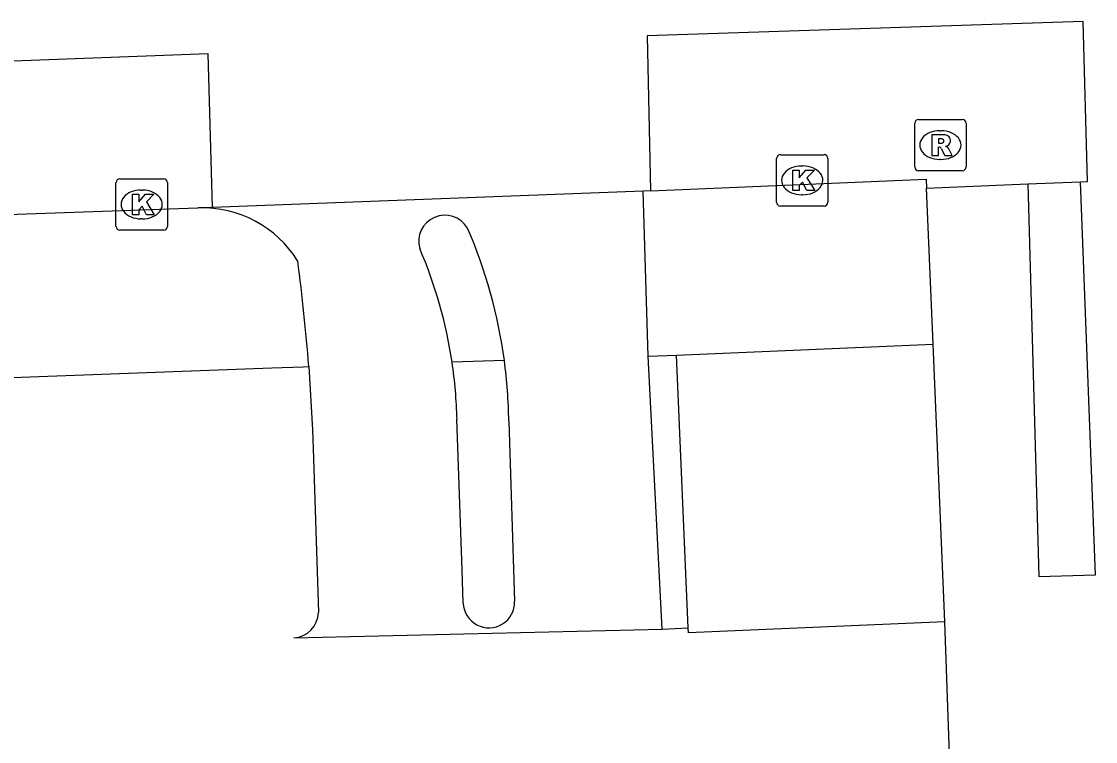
# Model space of a CAD drawing. Extents: x 160557 to 161245, y 385330 to 386505.
# Drawn here: x 160774.61 to 160795.52, y 386211.06 to 386225.08 of the extents above; entities that cross this region are included whole.
import ezdxf

# ---------------------------------------------------------------- set-up
doc = ezdxf.new("R2010")
doc.units = 0
for name, color, linetype in [('IMGEO_Berm_open', 7, 'Continuous'), ('IMGEO_Kolk', 7, 'Continuous'), ('IMGEO_Muur', 7, 'Continuous'), ('IMGEO_Pand', 7, 'Continuous'), ('IMGEO_Parkeervlak_open', 7, 'Continuous'), ('IMGEO_Rijbaan_lokaal_open', 7, 'Continuous'), ('IMGEO_Rioolput', 7, 'Continuous'), ('IMGEO_Verkeerseiland_open', 7, 'Continuous'), ('IMGEO_Voetpad_open', 7, 'Continuous')]:
    doc.layers.add(name, color=color, linetype=linetype)

msp = doc.modelspace()

# ---------------------------------------------------------------- linework, layer by layer
at = {"layer": 'IMGEO_Berm_open'}
msp.add_lwpolyline([(160786.807, 386218.562), (160787.361, 386218.579)], dxfattribs=at)
at = {"layer": 'IMGEO_Kolk'}
for p, q in [((160789.307, 386221.559), (160789.307, 386222.411)), ((160789.382, 386222.485), (160790.234, 386222.485)), ((160790.308, 386222.411), (160790.308, 386221.559)), ((160789.795, 386222.265), (160789.82, 386222.265)), ((160776.447, 386221.09), (160776.447, 386221.942)), ((160776.522, 386222.016), (160777.374, 386222.016)), ((160777.448, 386221.942), (160777.448, 386221.09)), ((160776.935, 386221.796), (160776.96, 386221.796)), ((160789.818, 386221.705), (160789.793, 386221.705)), ((160790.234, 386221.485), (160789.382, 386221.485)), ((160776.958, 386221.236), (160776.933, 386221.236)), ((160777.374, 386221.016), (160776.522, 386221.016))]:
    msp.add_line(p, q, dxfattribs=at)
for points in [[(160789.307, 386221.559), (160789.307, 386222.411)], [(160789.382, 386222.485), (160790.234, 386222.485)], [(160790.308, 386222.411), (160790.308, 386221.559)], [(160789.628, 386222.185), (160789.751, 386222.185), (160789.751, 386222.034), (160789.881, 386222.185), (160790.045, 386222.185), (160789.899, 386222.034), (160790.052, 386221.785), (160789.9, 386221.785), (160789.815, 386221.949), (160789.751, 386221.882), (160789.751, 386221.785), (160789.628, 386221.785), (160789.628, 386222.185)], [(160776.447, 386221.09), (160776.447, 386221.942)], [(160776.522, 386222.016), (160777.374, 386222.016)], [(160777.448, 386221.942), (160777.448, 386221.09)], [(160776.768, 386221.716), (160776.891, 386221.716), (160776.891, 386221.565), (160777.021, 386221.716), (160777.185, 386221.716), (160777.039, 386221.565), (160777.192, 386221.316), (160777.04, 386221.316), (160776.955, 386221.48), (160776.891, 386221.413), (160776.891, 386221.316), (160776.768, 386221.316), (160776.768, 386221.716)], [(160790.234, 386221.485), (160789.382, 386221.485)], [(160777.374, 386221.016), (160776.522, 386221.016)]]:
    msp.add_lwpolyline(points, dxfattribs=at)
for centre, start, end in [((160789.384, 386222.409), 91.552, 178.448), ((160789.384, 386222.409), 91.552, 178.448), ((160790.232, 386222.409), 1.552, 88.448), ((160790.232, 386222.409), 1.552, 88.448), ((160776.524, 386221.94), 91.552, 178.448), ((160776.524, 386221.94), 91.552, 178.448), ((160777.372, 386221.94), 1.552, 88.448), ((160777.372, 386221.94), 1.552, 88.448), ((160789.384, 386221.561), 181.552, 268.448), ((160789.384, 386221.561), 181.552, 268.448), ((160790.232, 386221.561), 271.552, 358.448), ((160790.232, 386221.561), 271.552, 358.448), ((160776.524, 386221.092), 181.552, 268.448), ((160776.524, 386221.092), 181.552, 268.448), ((160777.372, 386221.092), 271.552, 358.448), ((160777.372, 386221.092), 271.552, 358.448)]:
    msp.add_arc(centre, 0.0765, start, end, dxfattribs=at)
for centre, major_axis, ratio, start_param, end_param in [((160789.794, 386221.985), (-0.387, 0.002), 0.722429, 4.712389, 7.853982), ((160789.819, 386221.985), (-0.39, 0.002), 0.717154, 1.570796, 4.712389), ((160776.934, 386221.516), (-0.387, 0.002), 0.722429, 4.712389, 7.853982), ((160776.959, 386221.516), (-0.39, 0.002), 0.717154, 1.570796, 4.712389)]:
    msp.add_ellipse(centre, major_axis=major_axis, ratio=ratio, start_param=start_param, end_param=end_param, dxfattribs=at)
at = {"layer": 'IMGEO_Muur'}
for points in [[(160794.199, 386221.915), (160795.223, 386221.957)], [(160794.199, 386221.915), (160794.415, 386214.271), (160795.518, 386214.304), (160795.223, 386221.957)]]:
    msp.add_lwpolyline(points, dxfattribs=at)
at = {"layer": 'IMGEO_Pand'}
for points in [[(160787.361, 386218.579), (160792.355, 386218.793)], [(160792.586, 386213.39), (160792.355, 386218.793)], [(160787.588, 386213.276), (160787.361, 386218.579)], [(160792.586, 386213.39), (160787.592, 386213.176), (160787.588, 386213.276)]]:
    msp.add_lwpolyline(points, dxfattribs=at)
at = {"layer": 'IMGEO_Parkeervlak_open'}
for points in [[(160712.04, 386215.898), (160755.928, 386217.488), (160763.779, 386217.764), (160771.628, 386218.043), (160779.482, 386218.337), (160780.094, 386218.358), (160780.199, 386218.361)], [(160787.082, 386213.25), (160787.588, 386213.276)]]:
    msp.add_lwpolyline(points, dxfattribs=at)
at = {"layer": 'IMGEO_Rijbaan_lokaal_open'}
for points in [[(160795.223, 386221.957), (160795.361, 386221.963), (160795.279, 386225.078), (160786.789, 386224.799), (160786.851, 386221.782)], [(160778.327, 386221.458), (160778.244, 386224.449), (160720.99, 386222.294), (160721.107, 386219.448)], [(160792.229, 386221.834), (160794.199, 386221.915)], [(160786.712, 386221.776), (160778.327, 386221.458)], [(160786.851, 386221.782), (160786.712, 386221.776)], [(160786.807, 386218.562), (160786.712, 386221.776)], [(160792.355, 386218.793), (160792.229, 386221.834)], [(160778.327, 386221.458), (160778.056, 386221.448)], [(160787.082, 386213.25), (160786.807, 386218.562)], [(160780.199, 386218.361), (160780.273, 386217.127), (160780.285, 386216.767), (160780.387, 386213.574)], [(160783.209, 386213.757), (160783.187, 386214.406), (160783.086, 386217.334)], [(160784.095, 386217.298), (160784.208, 386213.791)], [(160794.118, 386170.439), (160793.543, 386186.429), (160792.965, 386202.81), (160792.678, 386210.81), (160792.586, 386213.39)], [(160779.907, 386213.08), (160787.082, 386213.25)]]:
    msp.add_lwpolyline(points, dxfattribs=at)
for centre, radius, start, end in [((160778.129, 386219.265), 2.184, 31.8657, 91.9091), ((160782.851, 386220.796), 0.51, 30.8222, 195.8132), ((160774.294, 386217.16), 9.803, 7.7206, 23.4238), ((160774.086, 386217.108), 9.004, 8.5465, 23.2142), ((160743.884, 386215.605), 36.42, 4.3399, 7.594), ((160773.979, 386217.108), 9.11, 1.4222, 8.4462), ((160774.14, 386217.156), 9.956, 0.8165, 7.624), ((160783.709, 386213.773), 0.5, 181.89, 2.0085), ((160779.879, 386213.588), 0.509, 273.1997, 358.4473)]:
    msp.add_arc(centre, radius, start, end, dxfattribs=at)
at = {"layer": 'IMGEO_Rioolput'}
for p, q in [((160792.072, 386223.172), (160792.924, 386223.172)), ((160791.997, 386222.246), (160791.997, 386223.098)), ((160792.485, 386222.952), (160792.51, 386222.952)), ((160792.998, 386223.098), (160792.998, 386222.246)), ((160792.508, 386222.392), (160792.483, 386222.392)), ((160792.924, 386222.172), (160792.072, 386222.172))]:
    msp.add_line(p, q, dxfattribs=at)
for points in [[(160792.072, 386223.172), (160792.924, 386223.172)], [(160791.997, 386222.246), (160791.997, 386223.098)], [(160792.998, 386223.098), (160792.998, 386222.246)], [(160792.586, 386222.87), (160792.334, 386222.872), (160792.334, 386222.472)], [(160792.512, 386222.791), (160792.458, 386222.791), (160792.458, 386222.71)], [(160792.458, 386222.71), (160792.51, 386222.71)], [(160792.334, 386222.472), (160792.458, 386222.472), (160792.458, 386222.634), (160792.469, 386222.634)], [(160792.516, 386222.605), (160792.587, 386222.472), (160792.727, 386222.472), (160792.662, 386222.598)], [(160792.924, 386222.172), (160792.072, 386222.172)]]:
    msp.add_lwpolyline(points, dxfattribs=at)
for centre, radius, start, end in [((160792.074, 386223.096), 0.0765, 91.552, 178.448), ((160792.074, 386223.096), 0.0765, 91.552, 178.448), ((160792.922, 386223.096), 0.0765, 1.552, 88.448), ((160792.922, 386223.096), 0.0765, 1.552, 88.448), ((160792.494, 386222.899), 0.19, 274.7715, 282.9687), ((160792.518, 386222.695), 0.0964, 77.0061, 93.1865), ((160792.532, 386222.752), 0.0378, 276.6634, 79.6772), ((160792.585, 386222.76), 0.109, 350.3612, 89.416), ((160792.583, 386222.76), 0.112, 277.5842, 350.9817), ((160792.468, 386222.581), 0.0533, 26.0293, 88.6989), ((160792.567, 386222.545), 0.108, 29.5134, 73.7905), ((160792.074, 386222.248), 0.0765, 181.552, 268.448), ((160792.074, 386222.248), 0.0765, 181.552, 268.448), ((160792.922, 386222.248), 0.0765, 271.552, 358.448), ((160792.922, 386222.248), 0.0765, 271.552, 358.448)]:
    msp.add_arc(centre, radius, start, end, dxfattribs=at)
for centre, major_axis, ratio, start_param, end_param in [((160792.484, 386222.672), (-0.387, 0.002), 0.722429, 4.712389, 7.853982), ((160792.509, 386222.672), (-0.39, 0.002), 0.717154, 1.570796, 4.712389)]:
    msp.add_ellipse(centre, major_axis=major_axis, ratio=ratio, start_param=start_param, end_param=end_param, dxfattribs=at)
at = {"layer": 'IMGEO_Verkeerseiland_open'}
msp.add_lwpolyline([(160784.008, 386218.477), (160782.99, 386218.446)], dxfattribs=at)
at = {"layer": 'IMGEO_Voetpad_open'}
for points in [[(160786.851, 386221.782), (160792.222, 386222.006), (160792.229, 386221.834)], [(160778.056, 386221.448), (160778.037, 386221.447), (160721.107, 386219.448)]]:
    msp.add_lwpolyline(points, dxfattribs=at)

doc.saveas('drawing.dxf')
